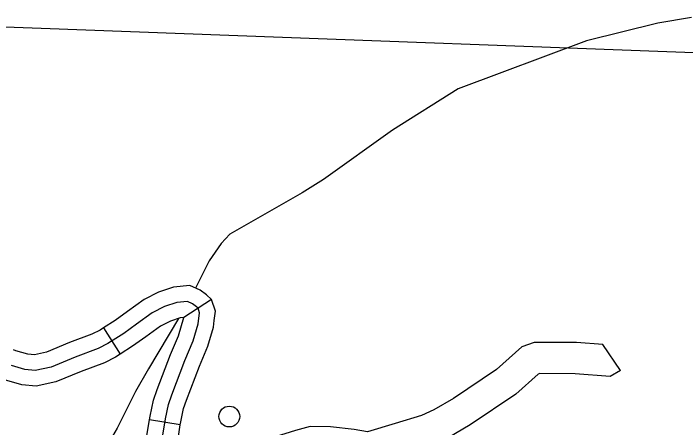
# Model space of a CAD drawing. Extents: x 653372 to 905732, y 627442 to 787275.
# Drawn here: x 861675 to 864892, y 670156 to 672139 of the extents above; entities that cross this region are included whole.
import ezdxf

# ---------------------------------------------------------------- set-up
doc = ezdxf.new("R2010")
doc.units = 0
for name, color, linetype in [('Level 32', 7, 'Continuous'), ('Level 35', 7, 'Continuous'), ('Level 4', 7, 'Continuous'), ('Level 46', 7, 'Continuous'), ('Level 56', 7, 'Continuous')]:
    doc.layers.add(name, color=color, linetype=linetype)

msp = doc.modelspace()

# ---------------------------------------------------------------- linework, layer by layer
at = {"layer": 'Level 32'}
for p, q in [((862622.9, 670769.7), (862489.9, 670682.6)), ((862105.7, 670632.9), (862185.9, 670506.9)), ((862473.8, 670168.9), (862326.4, 670192.6))]:
    msp.add_line(p, q, dxfattribs=at)
for points in [[(862636.6, 670668.7), (862642.8, 670713.7), (862622.9, 670769.7), (862598.5, 670791.9), (862569.3, 670813.8), (862519.6, 670835.5), (862441.8, 670828), (862369.8, 670804.4), (862300.2, 670769.3), (862220.6, 670710.9), (862162, 670668.7), (862105.7, 670632.9)], [(862388.6, 670109), (862402.7, 670197.1), (862417.5, 670266.6), (862432.8, 670312.7), (862495.8, 670477.3), (862535.7, 670570.5), (862559, 670652.5), (862566.3, 670705.9), (862558.8, 670727.1), (862550.9, 670734.3), (862531.5, 670748.8), (862507.5, 670759.3), (862457.2, 670754.4), (862398.4, 670735.2), (862339.4, 670705.4), (862264.5, 670650.5), (862203.9, 670606.8), (862126.8, 670557.8), (862080.7, 670534.7), (861971.3, 670493.6), (861855.9, 670445.6), (861779.7, 670429.2), (861729.8, 670434.1), (861665.2, 670452.3)], [(862489.9, 670682.6), (862472.6, 670680.9), (862427, 670665.9), (862378.5, 670641.5), (862308.4, 670590.1), (862245.8, 670545), (862185.9, 670506.9)], [(862326.4, 670192.6), (862329.3, 670210.9), (862345.4, 670286.2), (862362.5, 670337.8), (862426.5, 670505.4), (862465.2, 670595.5), (862489.9, 670682.6)], [(862473.8, 670168.9), (862476.2, 670183.4), (862489.7, 670247), (862503.2, 670287.6), (862565, 670449.3), (862606.2, 670545.5), (862632.3, 670637.1), (862636.6, 670668.7)], [(862105.7, 670632.9), (862089.9, 670622.8), (862050.8, 670603.2), (861943.9, 670563), (861833.5, 670517.2), (861775.4, 670504.7), (861743.7, 670507.8), (861687.2, 670523.7), (861675.2, 670527.7)], [(862185.9, 670506.9), (862163.7, 670492.8), (862110.7, 670466.2), (861998.8, 670424.1), (861878.3, 670374.1), (861784.1, 670353.7), (861716, 670360.5), (861643.1, 670380.9), (861627.6, 670386.2)], [(862362.4, 669648.6), (862351.6, 669717.3), (862339.9, 669792.6), (862309.4, 669986.6), (862309.1, 670027.2), (862314.2, 670117.1), (862326.4, 670192.6)], [(862509.9, 669671.7), (862499.2, 669740.3), (862487.5, 669815.7), (862458.7, 669998.8), (862458.5, 670023.5), (862462.9, 670101), (862473.8, 670168.9)]]:
    msp.add_lwpolyline(points, dxfattribs=at)
at = {"layer": 'Level 35'}
for points in [[(864920.2, 672120.5), (864759.4, 672093), (864417.1, 672008.7), (863803.5, 671778.4), (863489, 671580.7), (863158.5, 671343.6), (863057.4, 671279.5), (862711.1, 671082.7), (862670.1, 671037), (862612.1, 670953.8), (862546.4, 670823.8)], [(862464.4, 670678.2), (862320.8, 670437.4), (862259.2, 670328.4), (862171, 670153.3), (862004.1, 669865.8), (861985.7, 669808.4), (861988, 669749.5), (862003, 669677.3), (862010.9, 669601.3), (862006.6, 669518.7)]]:
    msp.add_lwpolyline(points, dxfattribs=at)
at = {"layer": 'Level 4'}
msp.add_lwpolyline([(867342.8, 671864.5), (866866.2, 671878.2), (865202.6, 671940.1), (865058.4, 671945.5), (859923.2, 672136.6), (859853, 672139.2)], dxfattribs=at)
at = {"layer": 'Level 46'}
for points in [[(864580, 670429.2), (864496, 670553.1), (864370.1, 670562.5), (864167.7, 670563.5), (864108.1, 670541.6), (863987.4, 670434.5), (863780.5, 670295.7), (863687, 670239.9), (863627.6, 670214.2), (863501.9, 670174.8), (863369.9, 670135.4), (863305.5, 670146.2), (863191.9, 670158.8), (863095.6, 670161.6), (863025, 670142), (862928.5, 670110.6), (862865.2, 670088.3), (862813.6, 670063.1), (862763.7, 670028.9)], [(864580, 670429.2), (864530.7, 670400.8), (864364.2, 670413.1), (864193.9, 670414), (864186.1, 670411.1), (864079, 670316.1), (863860.4, 670169.5), (863755.2, 670106.6), (863679.7, 670074), (863545.6, 670032), (863379.4, 669982.3), (863284.8, 669998.2), (863181.6, 670009.7), (863113.8, 670011.6), (863068, 669999), (862976.4, 669969.2), (862923.1, 669950.4), (862889.1, 669933.7), (862848, 669905.6)]]:
    msp.add_lwpolyline(points, dxfattribs=at)
at = {"layer": 'Level 56'}
msp.add_circle((862708.3, 670208.4), 49.8, dxfattribs=at)

doc.saveas('drawing.dxf')
